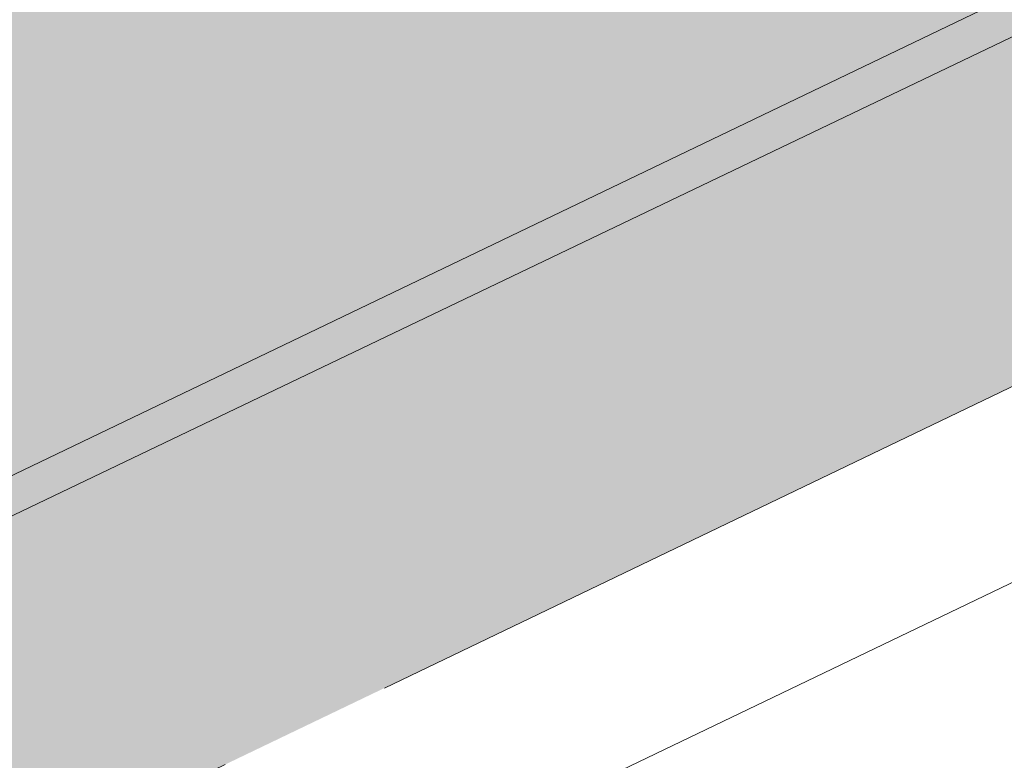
# Model space of a CAD drawing. Header units: metres. Extents: x 163628 to 167676, y 402708 to 405373.
# Tile 748 of 1056: x 166417.327 to 166418.442, y 404382.949 to 404383.788. Entities that reach past the tile are written whole.
import ezdxf

# ---------------------------------------------------------------- set-up
doc = ezdxf.new("R2010")
doc.units = ezdxf.units.M
doc.linetypes.add('X-CA190022.004-UO-DWM_Snelfietsroute$0$VH-OPSLUITBAND_150X250', pattern=[24, 16, -2, 4, -2])
doc.layers.add('X-CA190022.004-UO-ARC_Arcering$0$N-WE-VH-VERHARDING-FIETSSTRAAT_GRIJS-A', color=251, linetype='Continuous', lineweight=0, transparency=0.5)
doc.layers.add('X-CA190022.004-UO-ARC_Arcering$0$N-WE-VH-VERHARDING-FIETSSTRAAT_ROOD-A', color=13, linetype='Continuous', lineweight=0, transparency=0.5)
for name, color, linetype, lineweight in [('X-CA190022.004-UO-BGT_Ondergrond$0$GE_314_WGDRijbaanLokaleweg_Vlak_GEM', 253, 'Continuous', 9), ('X-CA190022.004-UO-BGT_Ondergrond$0$GE_479_BTDGroenvoorziening_grasenkruida_GEM', 253, 'Continuous', 9), ('X-CA190022.004-UO-DWM_Snelfietsroute$0$N-WE-VH-KANTOPSLUITING_ACHTERKANTBAND-G', 7, 'Continuous', 18), ('X-CA190022.004-UO-DWM_Snelfietsroute$0$N-WE-VH-KANTOPSLUITING_OPSLUITBAND_200X250-G', 7, 'X-CA190022.004-UO-DWM_Snelfietsroute$0$VH-OPSLUITBAND_150X250', 18), ('X-CA190022.004-UO-DWM_Snelfietsroute$0$N-WE-VH-VERHARDING-G', 7, 'Continuous', 18)]:
    doc.layers.add(name, color=color, linetype=linetype, lineweight=lineweight)

msp = doc.modelspace()

# ---------------------------------------------------------------- hatches: boundary and pattern name
at = {"layer": 'X-CA190022.004-UO-ARC_Arcering$0$N-WE-VH-VERHARDING-FIETSSTRAAT_GRIJS-A'}
h = msp.add_hatch(color=256, dxfattribs=at)
h.dxf.hatch_style = 1
h.paths.add_polyline_path([(166443.5927, 404395.8895), (166439.0855, 404393.725), (166434.5782, 404391.5606), (166430.071, 404389.3961), (166425.5638, 404387.2317), (166421.0565, 404385.0672), (166416.5493, 404382.9028), (166412.0421, 404380.7383), (166407.5348, 404378.5739), (166407.3914, 404378.5049), (166407.5645, 404378.1444), (166407.708, 404378.2133), (166412.2152, 404380.3777), (166416.7225, 404382.5422), (166421.2297, 404384.7066), (166425.7369, 404386.8711), (166430.2442, 404389.0355), (166434.7514, 404391.2), (166439.2586, 404393.3644), (166443.7659, 404395.5289), (166448.2731, 404397.6933), (166451.8391, 404399.4058), (166451.6659, 404399.7663), (166448.0999, 404398.0539)])
at = {"layer": 'X-CA190022.004-UO-ARC_Arcering$0$N-WE-VH-VERHARDING-FIETSSTRAAT_ROOD-A'}
h = msp.add_hatch(color=256, dxfattribs=at)
h.dxf.hatch_style = 1
h.paths.add_polyline_path([(166443.5927, 404395.8895), (166448.0999, 404398.0539), (166451.6659, 404399.7663), (166449.9344, 404403.3721), (166446.1606, 404401.5599), (166441.6534, 404399.3955), (166437.1461, 404397.231), (166432.6389, 404395.0666), (166428.1317, 404392.9021), (166423.6244, 404390.7377), (166419.1172, 404388.5732), (166414.61, 404386.4088), (166410.1027, 404384.2443), (166405.6598, 404382.1107), (166407.3914, 404378.5049), (166407.5348, 404378.5739), (166412.0421, 404380.7383), (166416.5493, 404382.9028), (166421.0565, 404385.0672), (166425.5638, 404387.2317), (166430.071, 404389.3961), (166434.5782, 404391.5606), (166439.0855, 404393.725)])

# ---------------------------------------------------------------- linework, layer by layer
at = {"layer": 'X-CA190022.004-UO-BGT_Ondergrond$0$GE_314_WGDRijbaanLokaleweg_Vlak_GEM', "flags": 128}
msp.add_lwpolyline([(166465.641, 404410.42), (166466.14, 404410.515), (166466.771, 404410.661), (166466.842, 404410.355), (166467.558, 404407.305), (166467.621, 404406.997), (166466.73, 404406.772), (166465.862, 404406.47), (166465.189, 404406.175), (166446.798, 404397.341), (166407.485, 404378.518), (166405.64, 404382.803), (166444.922, 404401.638), (166447.283, 404402.784), (166451.105, 404404.64)], dxfattribs=at)
at = {"layer": 'X-CA190022.004-UO-BGT_Ondergrond$0$GE_479_BTDGroenvoorziening_grasenkruida_GEM', "flags": 128}
msp.add_lwpolyline([(166407.485, 404378.518), (166446.798, 404397.341), (166465.189, 404406.175)], dxfattribs=at)
at = {"layer": 'X-CA190022.004-UO-DWM_Snelfietsroute$0$N-WE-VH-KANTOPSLUITING_ACHTERKANTBAND-G', "ltscale": 0.2, "flags": 128}
msp.add_lwpolyline([(166459.1772, 404402.7078), (166270.4232, 404312.0649)], dxfattribs=at)
at = {"layer": 'X-CA190022.004-UO-DWM_Snelfietsroute$0$N-WE-VH-KANTOPSLUITING_OPSLUITBAND_200X250-G', "ltscale": 0.1, "flags": 128}
msp.add_lwpolyline([(166515.1916, 404426.924), (166514.4973, 404426.3888), (166513.5852, 404425.7487), (166513.491, 404425.6864), (166512.6334, 404425.1492), (166511.6585, 404424.6014), (166510.8893, 404424.213), (166478.7814, 404408.7687), (166478.1585, 404408.4818), (166477.1143, 404408.0564), (166476.7091, 404407.9091), (166476.0375, 404407.6859), (166474.9526, 404407.3789), (166474.5562, 404407.2827), (166465.8372, 404405.2588), (166465.211, 404405.1069), (166464.3105, 404404.8654), (166463.4182, 404404.5984), (166462.5316, 404404.3054), (166462.4016, 404404.26), (166461.6586, 404403.9888), (166460.792, 404403.6463), (166459.936, 404403.2793), (166459.0919, 404402.8887), (166270.3353, 404312.2446), (166269.8575, 404312.0062), (166269.0849, 404311.5811), (166268.3361, 404311.1189), (166267.6114, 404310.6199), (166266.9119, 404310.0849), (166266.342, 404309.6058), (166266.2443, 404309.5194), (166265.5992, 404308.9148), (166264.988, 404308.2818), (166264.4092, 404307.619), (166263.8643, 404306.9281), (166263.3526, 404306.208), (166263.2099, 404305.9928), (166262.7667, 404305.3393), (166262.1, 404304.4413), (166261.3883, 404303.5766), (166260.6343, 404302.7486), (166260.5068, 404302.6219)], dxfattribs=at)
at = {"layer": 'X-CA190022.004-UO-DWM_Snelfietsroute$0$N-WE-VH-VERHARDING-G', "flags": 128}
msp.add_lwpolyline([(166458.9211, 404403.2504), (166270.1594, 404312.6038)], dxfattribs=at)

doc.saveas('drawing.dxf')
